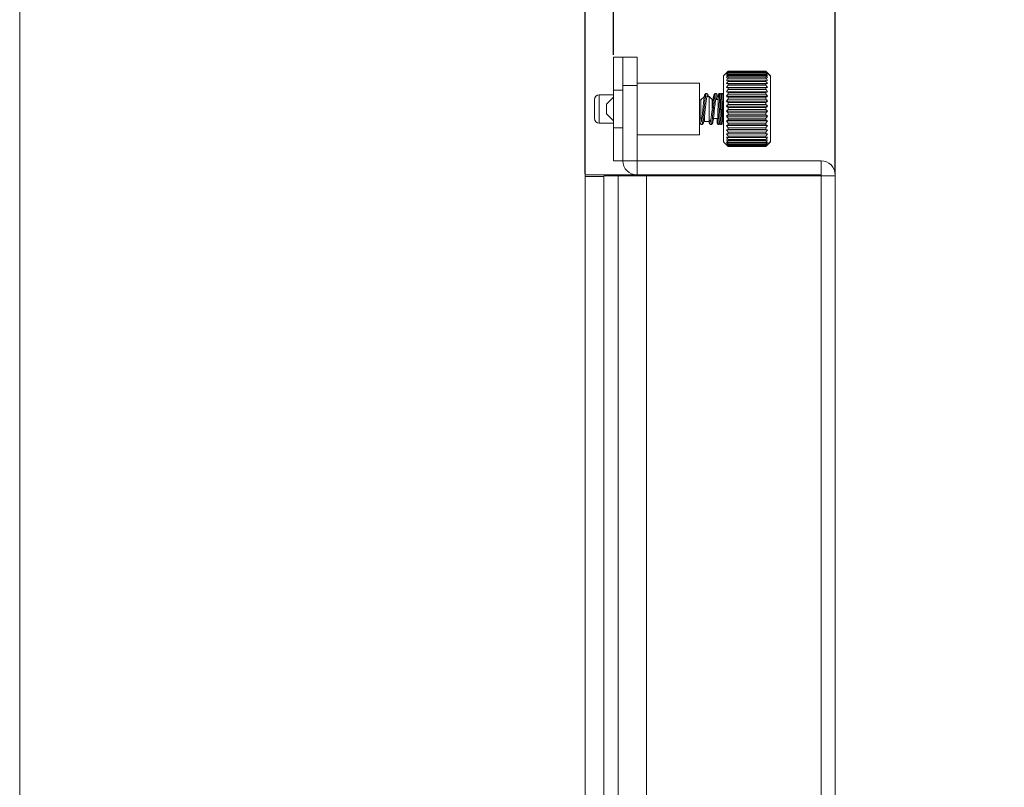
# Model space of a CAD drawing. Header units: millimetres. Extents: x 3925 to 5043, y -86 to 778.
# Tile 275 of 439: x 4484 to 4510, y 423 to 443. Entities that reach past the tile are written whole.
import ezdxf

# ---------------------------------------------------------------- set-up
doc = ezdxf.new("R2010")
doc.units = ezdxf.units.MM
doc.header["$LTSCALE"] = 46.255
doc.header["$PDMODE"] = 3
doc.header["$PDSIZE"] = 1
doc.linetypes.add('SLD-Solid', pattern=[0])
doc.layers.get('0').update_dxf_attribs({"linetype": 'CONTINUOUS'})
doc.layers.get('Defpoints').update_dxf_attribs({"linetype": 'CONTINUOUS'})
doc.layers.add('Form', color=7, linetype='CONTINUOUS', lineweight=13)
for name, color, linetype in [('H30K-FOG-FILDXF_CONTINUOUS_LINE', 7, 'CONTINUOUS'), ('H30K-SPONGE-DXF_CONTINUOUS_LINE', 7, 'CONTINUOUS'), ('PIN-D3_L3-T1DXF_CONTINUOUS_LINE', 7, 'CONTINUOUS'), ('SW3DPS-52-39DXF_CONTINUOUS_LINE', 7, 'CONTINUOUS')]:
    doc.layers.add(name, color=color, linetype=linetype)
doc.styles.add('SLDTEXTSTYLE0', font='arialbd.ttf', dxfattribs={"height": 5.5})
doc.styles.add('SLDTEXTSTYLE2', font='arial.ttf')
doc.dimstyles.new('SLDDIMSTYLE1', dxfattribs={"dimtxt": 5.650301, "dimasz": 4.572, "dimexe": 0, "dimexo": 0.0625, "dimgap": 1.412575, "dimtad": 0, "dimtih": 1, "dimtoh": 1, "dimlfac": 3.5, "dimrnd": 1e-09, "dimzin": 4, "dimdsep": 46, "dimtxsty": 'SLDTEXTSTYLE0', "dimsah": 1, "dimcen": 0.09, "dimadec": 0, "dimazin": 1, "dimtol": 1, "dimtp": 0.8, "dimtm": 0.8, "dimtfac": 1, "dimtdec": 1, "dimtofl": 0, "dimtmove": 0, "dimatfit": 3, "dimfxl": 1, "dimfrac": 2, "dimtolj": 1, "dimarcsym": 0})

# ---------------------------------------------------------------- blocks, each defined once
blk = doc.blocks.new('*D52')
at = {"color": 0, "linetype": 'Continuous', "lineweight": -2}
for p, q in [((4496.442, 448.268), (4493.442, 448.268)), ((4499.442, 442.444), (4499.442, 448.268)), ((4505.317, 439.319), (4505.317, 448.268)), ((4508.317, 448.268), (4535.885, 448.268))]:
    blk.add_line(p, q, dxfattribs=at)
at = {"color": 0, "linetype": 'Continuous'}
for points in [[(4496.442, 448.768), (4496.442, 447.768), (4499.442, 448.268)], [(4508.317, 448.768), (4508.317, 447.768), (4505.317, 448.268)]]:
    blk.add_solid(points, dxfattribs=at)
at = {"layer": 'Defpoints', "color": 0, "linetype": 'Continuous'}
for p in [(4505.317, 448.268), (4499.442, 442.381), (4505.317, 439.256)]:
    blk.add_point(p, dxfattribs=at)
at = {"color": 0, "linetype": 'Continuous', "lineweight": 0, "insert": (4523.601, 451.603), "char_height": 3, "attachment_point": 5, "style": 'SLDTEXTSTYLE2'}
blk.add_mtext('\\A1;23.50 [0.93]', dxfattribs=at)
blk = doc.blocks.new('*D53')
at = {"color": 0, "linetype": 'Continuous', "lineweight": -2}
for p, q in [((4495.692, 456.489), (4492.692, 456.489)), ((4498.692, 439.281), (4498.692, 456.489)), ((4505.317, 439.294), (4505.317, 456.489)), ((4508.317, 456.489), (4535.885, 456.489))]:
    blk.add_line(p, q, dxfattribs=at)
at = {"color": 0, "linetype": 'Continuous'}
for points in [[(4495.692, 456.989), (4495.692, 455.989), (4498.692, 456.489)], [(4508.317, 456.989), (4508.317, 455.989), (4505.317, 456.489)]]:
    blk.add_solid(points, dxfattribs=at)
at = {"layer": 'Defpoints', "color": 0, "linetype": 'Continuous'}
for p in [(4505.317, 456.489), (4498.692, 439.219), (4505.317, 439.231)]:
    blk.add_point(p, dxfattribs=at)
at = {"color": 0, "linetype": 'Continuous', "lineweight": 0, "insert": (4523.601, 459.824), "char_height": 3, "attachment_point": 5, "style": 'SLDTEXTSTYLE2'}
blk.add_mtext('\\A1;26.50 [1.04]', dxfattribs=at)

msp = doc.modelspace()

# ---------------------------------------------------------------- linework, layer by layer
at = {"layer": 'Form', "color": 7, "linetype": 'SLD-Solid', "lineweight": 0}
msp.add_line((4483.7114, 752.1606), (4483.7114, 280.2171), dxfattribs=at)
at = {"layer": 'H30K-FOG-FILDXF_CONTINUOUS_LINE', "color": 7, "linetype": 'Continuous', "lineweight": 0}
for p, q in [((4499.6921, 439.6311), (4499.6921, 442.3811)), ((4500.0671, 442.3811), (4499.6921, 442.3811)), ((4500.0671, 439.2561), (4500.0671, 442.3811)), ((4500.0671, 441.6311), (4499.6921, 441.6311)), ((4499.6921, 439.6311), (4504.9421, 439.6311)), ((4504.9421, 439.6311), (4504.9421, 439.2561)), ((4499.1921, 406.4561), (4499.1921, 439.2311)), ((4499.1924, 439.2311), (4500.3171, 439.2311)), ((4499.5671, 406.4561), (4499.5671, 439.2311)), ((4500.0671, 439.2561), (4504.9421, 439.2561)), ((4500.3171, 406.4561), (4500.3171, 439.2311)), ((4500.3171, 439.2311), (4505.3171, 439.2311)), ((4504.9421, 439.2561), (4504.9421, 439.2311)), ((4504.9421, 406.4561), (4504.9421, 439.2311)), ((4505.3171, 406.4311), (4505.3171, 439.2561))]:
    msp.add_line(p, q, dxfattribs=at)
for centre, start, end in [((4500.0671, 439.6311), 180, 270), ((4504.9421, 439.2561), 0, 90)]:
    msp.add_arc(centre, 0.375, start, end, dxfattribs=at)
at = {"layer": 'H30K-SPONGE-DXF_CONTINUOUS_LINE', "color": 7, "linetype": 'Continuous', "lineweight": 0}
for p, q in [((4499.4421, 439.6311), (4499.4421, 442.3811)), ((4499.4421, 442.3811), (4499.6921, 442.3811)), ((4499.6921, 440.5061), (4499.6921, 441.8206)), ((4499.6921, 440.5061), (4499.6921, 441.7765)), ((4499.4421, 441.5061), (4499.6921, 441.5061)), ((4499.4421, 440.5061), (4499.6921, 440.5061)), ((4499.4421, 439.6311), (4499.6921, 439.6311)), ((4498.6921, 439.2186), (4498.6921, 439.2561)), ((4500.0671, 439.2561), (4498.6921, 439.2561)), ((4498.6921, 439.2186), (4498.6921, 406.4686)), ((4499.1924, 439.2186), (4498.6921, 439.2186))]:
    msp.add_line(p, q, dxfattribs=at)
at = {"layer": 'PIN-D3_L3-T1DXF_CONTINUOUS_LINE', "color": 7, "linetype": 'Continuous', "lineweight": 0}
for p, q in [((4498.9421, 441.2561), (4498.9421, 440.7561)), ((4499.0671, 441.3811), (4499.0671, 440.6311)), ((4499.0671, 441.3811), (4499.4421, 441.3811)), ((4499.0671, 440.6311), (4499.4421, 440.6311))]:
    msp.add_line(p, q, dxfattribs=at)
for centre, start, end in [((4499.0671, 441.2561), 90, 180), ((4499.0671, 440.7561), 180, 270)]:
    msp.add_arc(centre, 0.125, start, end, dxfattribs=at)
at = {"layer": 'SW3DPS-52-39DXF_CONTINUOUS_LINE', "color": 7, "linetype": 'Continuous', "lineweight": 0}
for p, q in [((4502.3551, 441.8811), (4502.4801, 442.0061)), ((4502.4801, 442.0047), (4502.4801, 442.0061)), ((4502.4801, 442.0061), (4503.3988, 442.0061)), ((4502.4801, 442.0047), (4503.3988, 442.0047)), ((4502.4801, 441.9877), (4502.4801, 441.9965)), ((4502.4801, 441.9965), (4503.4801, 441.9965)), ((4502.4801, 441.9877), (4503.4801, 441.9877)), ((4502.4801, 441.9516), (4502.4801, 441.9675)), ((4502.4801, 441.9675), (4503.4801, 441.9675)), ((4502.4801, 441.9516), (4503.4801, 441.9516)), ((4502.4801, 441.897), (4502.4801, 441.9199)), ((4502.4801, 441.9199), (4503.4801, 441.9199)), ((4503.3988, 441.9969), (4503.3988, 442.0061)), ((4503.3988, 442.0049), (4503.4801, 442.0049)), ((4503.3988, 442.001), (4503.4801, 442.001)), ((4503.3988, 441.9969), (4503.4801, 441.9969)), ((4503.4801, 442.001), (4503.4801, 442.0049)), ((4503.4801, 442.0049), (4503.4993, 441.9864)), ((4503.5005, 441.9785), (4503.4801, 442.001)), ((4503.4829, 441.994), (4503.4801, 441.9969)), ((4503.4801, 441.9877), (4503.4801, 441.9965)), ((4503.4801, 441.9965), (4503.4993, 441.9797)), ((4503.4801, 441.9516), (4503.4801, 441.9675)), ((4503.4801, 441.897), (4503.4801, 441.9199)), ((4503.4993, 441.9864), (4503.6051, 441.8802)), ((4503.4993, 441.9797), (4503.6051, 441.873)), ((4500.0671, 441.6936), (4501.7241, 441.6936)), ((4501.7241, 441.6936), (4501.7241, 440.3187)), ((4502.3551, 440.1312), (4502.3551, 441.8811)), ((4502.4359, 441.8381), (4502.4801, 441.8544)), ((4502.4359, 441.7645), (4502.4801, 441.7725)), ((4503.5243, 441.6762), (4502.4359, 441.6762)), ((4502.4359, 441.6762), (4502.4801, 441.6756)), ((4502.4801, 441.897), (4503.4801, 441.897)), ((4502.4801, 441.8252), (4502.4801, 441.8544)), ((4502.4801, 441.8544), (4503.4801, 441.8544)), ((4502.4801, 441.8252), (4503.4801, 441.8252)), ((4502.4801, 441.7373), (4502.4801, 441.7725)), ((4502.4801, 441.7725), (4503.4801, 441.7725)), ((4502.4801, 441.7373), (4503.4801, 441.7373)), ((4502.4801, 441.6353), (4502.4801, 441.6756)), ((4502.4801, 441.6756), (4503.4801, 441.6756)), ((4503.4801, 441.8252), (4503.4801, 441.8544)), ((4503.4801, 441.8544), (4503.5243, 441.8381)), ((4503.4801, 441.7373), (4503.4801, 441.7725)), ((4503.4801, 441.7725), (4503.5243, 441.7645)), ((4503.4801, 441.6756), (4503.5243, 441.6762)), ((4503.4801, 441.6353), (4503.4801, 441.6756)), ((4503.6051, 441.8802), (4503.6051, 441.8707)), ((4503.6051, 441.873), (4503.6051, 440.1393)), ((4501.9021, 441.4157), (4501.9011, 441.415)), ((4501.904, 441.4154), (4501.9021, 441.4157)), ((4501.9054, 441.4156), (4501.904, 441.4154)), ((4502.1468, 441.4157), (4502.1444, 441.4148)), ((4502.1487, 441.4154), (4502.1468, 441.4157)), ((4502.15, 441.4156), (4502.1487, 441.4154)), ((4502.2586, 441.4157), (4502.2585, 441.4156)), ((4502.2591, 441.4156), (4502.2586, 441.4157)), ((4502.3223, 441.4157), (4502.3222, 441.4156)), ((4502.3228, 441.4157), (4502.3223, 441.4157)), ((4503.5243, 441.5748), (4502.4359, 441.5748)), ((4502.4359, 441.5748), (4502.4801, 441.5657)), ((4503.5243, 441.4623), (4502.4359, 441.4623)), ((4502.4359, 441.4623), (4502.4801, 441.4449)), ((4502.4801, 441.6353), (4503.4801, 441.6353)), ((4502.4801, 441.521), (4502.4801, 441.5657)), ((4502.4801, 441.5657), (4503.4801, 441.5657)), ((4502.4801, 441.521), (4503.4801, 441.521)), ((4502.4801, 441.3967), (4502.4801, 441.4449)), ((4502.4801, 441.4449), (4503.4801, 441.4449)), ((4502.4801, 441.3967), (4503.4801, 441.3967)), ((4503.4801, 441.5657), (4503.5243, 441.5748)), ((4503.4801, 441.521), (4503.4801, 441.5657)), ((4503.4801, 441.4449), (4503.5243, 441.4623)), ((4503.4801, 441.3967), (4503.4801, 441.4449)), ((4499.2563, 441.1363), (4499.4421, 441.3221)), ((4499.2563, 440.876), (4499.2563, 441.1363)), ((4501.7275, 441.2443), (4501.7241, 441.269)), ((4501.7613, 441.2443), (4501.7241, 441.2443)), ((4501.7613, 441.2443), (4501.8534, 441.3363)), ((4501.7613, 441.2443), (4501.7613, 440.768)), ((4501.8516, 441.3434), (4501.8494, 441.3323)), ((4501.8534, 441.3349), (4501.8534, 441.3363)), ((4501.891, 441.3869), (4501.8848, 441.3582)), ((4501.9801, 441.3363), (4501.9183, 441.3363)), ((4501.9801, 441.3363), (4501.9801, 440.6759)), ((4502.0603, 441.2561), (4501.9801, 441.3363)), ((4502.0603, 441.2561), (4502.0603, 441.0334)), ((4502.0855, 441.2561), (4502.0603, 441.2561)), ((4502.2192, 441.2561), (4502.1493, 441.2561)), ((4502.1504, 441.2639), (4502.1515, 441.2561)), ((4502.2178, 441.2139), (4502.2073, 440.842)), ((4502.2197, 441.2701), (4502.2178, 441.2139)), ((4502.2192, 441.2813), (4502.2183, 441.2561)), ((4502.2205, 441.312), (4502.2192, 441.2813)), ((4502.2211, 441.3046), (4502.2197, 441.2701)), ((4502.2213, 441.3289), (4502.2205, 441.312)), ((4502.222, 441.3239), (4502.2211, 441.3046)), ((4502.2699, 440.8105), (4502.2792, 441.1459)), ((4502.2816, 441.2173), (4502.271, 440.8414)), ((4502.2792, 441.1459), (4502.2811, 441.2096)), ((4502.2801, 441.1688), (4502.2801, 441.1747)), ((4502.2811, 441.2096), (4502.2827, 441.256)), ((4502.2839, 441.2831), (4502.2816, 441.2173)), ((4502.2827, 441.256), (4502.2838, 441.2855)), ((4502.2838, 441.2855), (4502.2847, 441.3056)), ((4502.2852, 441.3132), (4502.2839, 441.2831)), ((4502.2847, 441.3056), (4502.2855, 441.3231)), ((4502.286, 441.3299), (4502.2852, 441.3132)), ((4502.2879, 441.3611), (4502.2875, 441.356)), ((4502.2886, 441.37), (4502.2879, 441.3611)), ((4502.3423, 441.1261), (4502.3445, 441.1984)), ((4502.3445, 441.1984), (4502.3461, 441.248)), ((4502.3461, 441.248), (4502.3477, 441.2896)), ((4502.3477, 441.2896), (4502.3488, 441.3152)), ((4502.3488, 441.3152), (4502.3495, 441.3297)), ((4502.3548, 441.3777), (4502.3523, 441.3692)), ((4502.3548, 441.3796), (4502.3527, 441.3723)), ((4502.3527, 441.3723), (4502.3529, 441.374)), ((4502.3548, 441.3795), (4502.3548, 441.3777)), ((4503.5243, 441.341), (4502.4359, 441.341)), ((4503.5243, 441.2131), (4502.4359, 441.2131)), ((4502.4801, 441.2647), (4502.4801, 441.3156)), ((4502.4801, 441.3156), (4503.4801, 441.3156)), ((4502.4801, 441.2647), (4503.4801, 441.2647)), ((4502.4801, 441.1278), (4502.4801, 441.1803)), ((4502.4801, 441.1803), (4503.4801, 441.1803)), ((4503.4801, 441.2647), (4503.4801, 441.3156)), ((4503.4801, 441.1278), (4503.4801, 441.1803)), ((4499.2563, 440.876), (4499.4421, 440.6901)), ((4502.3328, 440.787), (4502.3363, 440.9032)), ((4502.3363, 440.9032), (4502.3423, 441.1261)), ((4503.5243, 441.0813), (4502.4359, 441.0813)), ((4503.5243, 440.9479), (4502.4359, 440.9479)), ((4502.4801, 441.1278), (4503.4801, 441.1278)), ((4502.4801, 440.9885), (4502.4801, 441.0415)), ((4502.4801, 441.0415), (4503.4801, 441.0415)), ((4502.4801, 440.9885), (4503.4801, 440.9885)), ((4502.4801, 440.8495), (4502.4801, 440.9021)), ((4502.4801, 440.9021), (4503.4801, 440.9021)), ((4503.4801, 440.9885), (4503.4801, 441.0415)), ((4503.4801, 440.8495), (4503.4801, 440.9021)), ((4501.7613, 440.768), (4501.7241, 440.768)), ((4501.7546, 440.7498), (4501.7518, 440.768)), ((4501.7613, 440.768), (4501.783, 440.7463)), ((4501.8382, 440.6911), (4501.8534, 440.6759)), ((4501.8534, 440.6759), (4501.8534, 440.7968)), ((4501.9801, 440.6759), (4501.8534, 440.6759)), ((4502.0236, 440.7195), (4501.9801, 440.6759)), ((4502.2045, 440.7561), (4502.0929, 440.7561)), ((4502.1864, 440.7561), (4502.1872, 440.7362)), ((4502.1872, 440.7362), (4502.1884, 440.7056)), ((4502.1874, 440.7561), (4502.1887, 440.7203)), ((4502.1884, 440.7056), (4502.1892, 440.6883)), ((4502.1887, 440.7203), (4502.1896, 440.699)), ((4502.1892, 440.6883), (4502.19, 440.6735)), ((4502.1896, 440.699), (4502.1905, 440.6809)), ((4502.19, 440.6735), (4502.1907, 440.661)), ((4502.1905, 440.6809), (4502.1914, 440.6658)), ((4502.202, 440.6948), (4502.2013, 440.6794)), ((4502.2029, 440.7134), (4502.202, 440.6948)), ((4502.2043, 440.7484), (4502.2029, 440.7134)), ((4502.2057, 440.7915), (4502.2043, 440.7484)), ((4502.2073, 440.842), (4502.2057, 440.7915)), ((4502.2619, 440.6373), (4502.2623, 440.6415)), ((4502.2623, 440.6415), (4502.263, 440.6498)), ((4502.263, 440.6498), (4502.2631, 440.6515)), ((4502.2635, 440.6574), (4502.2643, 440.6684)), ((4502.265, 440.6803), (4502.2643, 440.6684)), ((4502.2657, 440.6943), (4502.265, 440.6803)), ((4502.2657, 440.6965), (4502.2666, 440.7169)), ((4502.2664, 440.7104), (4502.2657, 440.6943)), ((4502.2676, 440.7391), (4502.2664, 440.7104)), ((4502.2666, 440.7169), (4502.2679, 440.7529)), ((4502.2692, 440.7855), (4502.2676, 440.7391)), ((4502.2679, 440.7529), (4502.2699, 440.8105)), ((4502.271, 440.8414), (4502.2692, 440.7855)), ((4502.3291, 440.6916), (4502.33, 440.711)), ((4502.33, 440.711), (4502.3328, 440.787)), ((4503.5243, 440.8157), (4502.4359, 440.8157)), ((4503.5243, 440.6872), (4502.4359, 440.6872)), ((4502.4801, 440.8495), (4503.4801, 440.8495)), ((4502.4801, 440.7135), (4502.4801, 440.7647)), ((4502.4801, 440.7647), (4503.4801, 440.7647)), ((4502.4801, 440.7135), (4503.4801, 440.7135)), ((4502.4801, 440.5833), (4502.4801, 440.632)), ((4502.4801, 440.632), (4503.4801, 440.632)), ((4503.4801, 440.7135), (4503.4801, 440.7647)), ((4503.4801, 440.5833), (4503.4801, 440.632)), ((4501.7804, 440.597), (4501.7798, 440.5965)), ((4501.7798, 440.5965), (4501.7817, 440.5968)), ((4501.7817, 440.5968), (4501.7831, 440.5966)), ((4502.0257, 440.5969), (4502.0245, 440.5966)), ((4502.0245, 440.5966), (4502.0264, 440.5968)), ((4502.0264, 440.5968), (4502.0277, 440.5966)), ((4502.2268, 440.5966), (4502.2268, 440.5965)), ((4502.2268, 440.5965), (4502.2273, 440.5966)), ((4502.2905, 440.5967), (4502.2905, 440.5965)), ((4502.2905, 440.5965), (4502.2914, 440.5967)), ((4503.5243, 440.5649), (4502.4359, 440.5649)), ((4502.4801, 440.4613), (4502.4359, 440.4512)), ((4503.5243, 440.4512), (4502.4359, 440.4512)), ((4502.4801, 440.3499), (4502.4359, 440.3483)), ((4503.5243, 440.3483), (4502.4359, 440.3483)), ((4502.4801, 440.5833), (4503.4801, 440.5833)), ((4502.4801, 440.4613), (4502.4801, 440.5066)), ((4502.4801, 440.5066), (4503.4801, 440.5066)), ((4502.4801, 440.4613), (4503.4801, 440.4613)), ((4502.4801, 440.3499), (4502.4801, 440.3909)), ((4502.4801, 440.3909), (4503.4801, 440.3909)), ((4502.4801, 440.3499), (4503.4801, 440.3499)), ((4503.4801, 440.4613), (4503.4801, 440.5066)), ((4503.5243, 440.4512), (4503.4801, 440.4613)), ((4503.4801, 440.3499), (4503.4801, 440.3909)), ((4503.5243, 440.3483), (4503.4801, 440.3499)), ((4500.0671, 440.3186), (4501.7241, 440.3186)), ((4502.3551, 440.1311), (4502.4618, 440.0244)), ((4502.4801, 440.2513), (4502.4359, 440.2582)), ((4502.4801, 440.1673), (4502.4359, 440.1826)), ((4502.4801, 440.2513), (4502.4801, 440.2871)), ((4502.4801, 440.2871), (4503.4801, 440.2871)), ((4502.4801, 440.2513), (4503.4801, 440.2513)), ((4502.4801, 440.1673), (4502.4801, 440.1974)), ((4502.4801, 440.1974), (4503.4801, 440.1974)), ((4502.4801, 440.1673), (4503.4801, 440.1673)), ((4502.4801, 440.0997), (4502.4801, 440.1234)), ((4502.4801, 440.1234), (4503.4801, 440.1234)), ((4502.4801, 440.0997), (4503.4801, 440.0997)), ((4503.4801, 440.2513), (4503.4801, 440.2871)), ((4503.5243, 440.2582), (4503.4801, 440.2513)), ((4503.4801, 440.1673), (4503.4801, 440.1974)), ((4503.5243, 440.1826), (4503.4801, 440.1673)), ((4503.4801, 440.0131), (4503.6051, 440.1393)), ((4503.4801, 440.0065), (4503.6051, 440.1321)), ((4503.4801, 440.0997), (4503.4801, 440.1234)), ((4503.6051, 440.1416), (4503.4993, 440.0348)), ((4503.6051, 440.1393), (4503.6051, 440.1321)), ((4502.4359, 440.0565), (4502.4575, 440.0328)), ((4502.4575, 440.0328), (4502.4801, 440.0086)), ((4502.4711, 440.0152), (4502.4618, 440.0244)), ((4502.4801, 440.0063), (4502.4711, 440.0152)), ((4502.4801, 440.0498), (4502.4801, 440.0666)), ((4502.4801, 440.0666), (4503.4801, 440.0666)), ((4502.4801, 440.0498), (4503.4801, 440.0498)), ((4502.4801, 440.0184), (4502.4801, 440.0281)), ((4502.4801, 440.0281), (4503.4801, 440.0281)), ((4502.4801, 440.0184), (4503.4801, 440.0184)), ((4502.4801, 440.0063), (4502.4801, 440.0086)), ((4502.4801, 440.0086), (4503.3988, 440.0086)), ((4502.4801, 440.0063), (4503.3988, 440.0063)), ((4503.3988, 440.0063), (4503.3988, 440.0184)), ((4503.3988, 440.0131), (4503.4801, 440.0131)), ((4503.3988, 440.0065), (4503.4801, 440.0065)), ((4503.4801, 440.0498), (4503.4801, 440.0666)), ((4503.4993, 440.0348), (4503.4801, 440.0184)), ((4503.4801, 440.0184), (4503.4801, 440.0281))]:
    msp.add_line(p, q, dxfattribs=at)
for points in [[(4502.4801, 442.0047), (4502.4575, 441.9809), (4502.4359, 441.9575)], [(4502.4359, 441.9575), (4502.4575, 441.9768), (4502.4801, 441.9965)], [(4502.4801, 441.9877), (4502.4575, 441.9613), (4502.4359, 441.9356)], [(4502.4359, 441.9356), (4502.4575, 441.9514), (4502.4801, 441.9675)], [(4502.4801, 441.9516), (4502.4575, 441.9232), (4502.4359, 441.8955)], [(4502.4359, 441.8955), (4502.4575, 441.9075), (4502.4801, 441.9199)], [(4503.5243, 441.9356), (4503.5026, 441.9613), (4503.4801, 441.9877)], [(4503.4801, 441.9675), (4503.5026, 441.9514), (4503.5243, 441.9356)], [(4503.5243, 441.8955), (4503.5026, 441.9232), (4503.4801, 441.9516)], [(4503.4801, 441.9199), (4503.5026, 441.9075), (4503.5243, 441.8955)], [(4502.4801, 441.897), (4502.4575, 441.8672), (4502.4359, 441.8381)], [(4502.4801, 441.8252), (4502.4575, 441.7945), (4502.4359, 441.7645)], [(4502.4801, 441.7373), (4502.4575, 441.7064), (4502.4359, 441.6762)], [(4503.5243, 441.8381), (4503.5026, 441.8672), (4503.4801, 441.897)], [(4503.5243, 441.7645), (4503.5026, 441.7945), (4503.4801, 441.8252)], [(4503.5243, 441.6762), (4503.5026, 441.7064), (4503.4801, 441.7373)], [(4501.9022, 441.4157), (4501.8929, 441.4145), (4501.8819, 441.4095), (4501.8732, 441.4016), (4501.8672, 441.3927), (4501.8628, 441.3833), (4501.859, 441.3725), (4501.8553, 441.3595), (4501.8516, 441.3434)], [(4501.9057, 441.4157), (4501.8949, 441.414), (4501.884, 441.4084), (4501.8756, 441.4002), (4501.8698, 441.391), (4501.8655, 441.3812), (4501.8618, 441.37), (4501.8581, 441.3564), (4501.8542, 441.3392)], [(4501.9057, 441.4157), (4501.9033, 441.415), (4501.8972, 441.4059), (4501.891, 441.3869)], [(4501.9577, 441.3363), (4501.9541, 441.3532), (4501.95, 441.3687), (4501.9457, 441.3817), (4501.941, 441.3921), (4501.935, 441.4011), (4501.9264, 441.4091), (4501.9154, 441.4143), (4501.9057, 441.4157)], [(4502.1504, 441.4157), (4502.1398, 441.4141), (4502.129, 441.4087), (4502.1207, 441.4007), (4502.1147, 441.3914), (4502.1102, 441.3812), (4502.1063, 441.3695), (4502.1025, 441.3554), (4502.0987, 441.3382), (4502.0948, 441.3172), (4502.0907, 441.2925), (4502.0865, 441.2637), (4502.0822, 441.2308), (4502.0776, 441.1936), (4502.0729, 441.1521), (4502.0679, 441.1066), (4502.0628, 441.0582)], [(4502.1469, 441.4157), (4502.1377, 441.4145), (4502.1267, 441.4095), (4502.1181, 441.4017), (4502.112, 441.3929), (4502.1075, 441.3834), (4502.1037, 441.3726), (4502.1001, 441.3597), (4502.0964, 441.3439), (4502.0926, 441.3248), (4502.0888, 441.3024), (4502.0848, 441.2764), (4502.082, 441.2561)], [(4502.1504, 441.4157), (4502.1441, 441.4104), (4502.1379, 441.3948), (4502.1317, 441.3694), (4502.1255, 441.3349), (4502.1194, 441.2926), (4502.1132, 441.2432), (4502.1071, 441.1877), (4502.1009, 441.1276), (4502.0948, 441.0645)], [(4502.2152, 441.2561), (4502.2139, 441.266), (4502.2096, 441.2949), (4502.2055, 441.3195), (4502.2016, 441.3401), (4502.1978, 441.3572), (4502.1939, 441.3714), (4502.1899, 441.3829), (4502.1853, 441.3926), (4502.1794, 441.4015), (4502.1709, 441.4093), (4502.16, 441.4144), (4502.1504, 441.4157)], [(4502.2586, 441.4157), (4502.2516, 441.4149), (4502.2427, 441.4114), (4502.2357, 441.4061), (4502.2314, 441.4005), (4502.2288, 441.3957), (4502.2274, 441.3918), (4502.2265, 441.3886), (4502.226, 441.3858), (4502.2255, 441.383), (4502.2251, 441.3801), (4502.2247, 441.377), (4502.2243, 441.3735), (4502.224, 441.3697), (4502.2236, 441.3654), (4502.2232, 441.3607), (4502.2229, 441.3554), (4502.2225, 441.3497), (4502.2221, 441.3433), (4502.2213, 441.3289)], [(4502.2596, 441.4157), (4502.2526, 441.4149), (4502.2436, 441.4115), (4502.2367, 441.4062), (4502.2323, 441.4007), (4502.2297, 441.3957), (4502.2282, 441.3915), (4502.2273, 441.3881), (4502.2267, 441.385), (4502.2262, 441.3819), (4502.2258, 441.3785), (4502.2254, 441.3747), (4502.2249, 441.3704), (4502.2245, 441.3656), (4502.2241, 441.3603), (4502.2237, 441.3544), (4502.2233, 441.3478), (4502.2229, 441.3405), (4502.222, 441.3239)], [(4502.2596, 441.4157), (4502.2581, 441.4113), (4502.2565, 441.3969), (4502.2549, 441.373), (4502.2533, 441.3399), (4502.2517, 441.2986), (4502.2501, 441.2501), (4502.2485, 441.1955), (4502.2469, 441.1362), (4502.2421, 440.9458)], [(4502.2914, 441.3895), (4502.2909, 441.3915), (4502.2894, 441.3956), (4502.2867, 441.4007), (4502.2824, 441.4062), (4502.2756, 441.4114), (4502.2668, 441.4149), (4502.2596, 441.4157)], [(4502.292, 441.3919), (4502.2912, 441.3887), (4502.2906, 441.3859), (4502.2901, 441.3832), (4502.2897, 441.3803), (4502.2893, 441.3772), (4502.289, 441.3738), (4502.2886, 441.37)], [(4502.3223, 441.4157), (4502.3153, 441.4149), (4502.3064, 441.4115), (4502.2995, 441.4062), (4502.2951, 441.4006), (4502.2925, 441.3958), (4502.2911, 441.3919), (4502.2909, 441.3913)], [(4502.3232, 441.4157), (4502.3162, 441.4149), (4502.3073, 441.4114), (4502.3004, 441.4061), (4502.296, 441.4006), (4502.2934, 441.3958), (4502.292, 441.3919)], [(4502.3232, 441.4157), (4502.3217, 441.4113), (4502.3202, 441.397), (4502.3186, 441.3731)], [(4502.3343, 441.4137), (4502.3281, 441.4153), (4502.3232, 441.4157)], [(4502.3343, 441.4137), (4502.3405, 441.4106), (4502.3473, 441.4048), (4502.3522, 441.3972), (4502.3547, 441.3886), (4502.3548, 441.3796)], [(4502.4801, 441.6353), (4502.4575, 441.6047), (4502.4359, 441.5748)], [(4502.4801, 441.521), (4502.4575, 441.4913), (4502.4359, 441.4623)], [(4502.4801, 441.3967), (4502.4575, 441.3685), (4502.4359, 441.341)], [(4503.5243, 441.5748), (4503.5026, 441.6047), (4503.4801, 441.6353)], [(4503.5243, 441.4623), (4503.5026, 441.4913), (4503.4801, 441.521)], [(4503.5243, 441.341), (4503.5026, 441.3685), (4503.4801, 441.3967)], [(4501.8542, 441.3392), (4501.8502, 441.3179), (4501.846, 441.2924), (4501.8416, 441.2623), (4501.8371, 441.2279), (4501.8324, 441.1892), (4501.8276, 441.1468), (4501.8227, 441.1014), (4501.8077, 440.9573)], [(4501.8848, 441.3582), (4501.8786, 441.3208), (4501.8724, 441.2751), (4501.8662, 441.2227), (4501.86, 441.1648), (4501.8538, 441.1031), (4501.8415, 440.9743)], [(4501.8824, 441.0658), (4501.8873, 441.1121), (4501.892, 441.1548), (4501.8965, 441.1937), (4501.9009, 441.2286), (4501.905, 441.2596), (4501.909, 441.2864), (4501.9128, 441.3092), (4501.9164, 441.3278)], [(4501.9164, 441.3278), (4501.9197, 441.3423), (4501.9226, 441.3528), (4501.9248, 441.3593), (4501.925, 441.3599)], [(4502.1243, 441.0387), (4502.1295, 441.0886), (4502.1346, 441.1354), (4502.1394, 441.1784), (4502.1441, 441.2169), (4502.1485, 441.2508), (4502.1527, 441.2799), (4502.1566, 441.3042), (4502.1602, 441.3237), (4502.1636, 441.3391), (4502.1666, 441.3506), (4502.1691, 441.3584), (4502.1694, 441.3592)], [(4502.1801, 441.2561), (4502.1798, 441.2582), (4502.1733, 441.2938), (4502.1669, 441.3216), (4502.1626, 441.3344)], [(4502.2855, 441.3231), (4502.2863, 441.3379), (4502.2867, 441.3443), (4502.287, 441.3501), (4502.2875, 441.356)], [(4502.2871, 441.3503), (4502.2867, 441.3441), (4502.286, 441.3299)], [(4502.2874, 441.3552), (4502.2877, 441.3597), (4502.2879, 441.362)], [(4502.3186, 441.3731), (4502.317, 441.3403), (4502.3154, 441.299), (4502.3138, 441.2505), (4502.3122, 441.196), (4502.3106, 441.1368), (4502.3042, 440.8838)], [(4502.3495, 441.3297), (4502.3502, 441.3421), (4502.3505, 441.3475), (4502.3509, 441.3524), (4502.3512, 441.3568), (4502.3515, 441.3607), (4502.3518, 441.364), (4502.3521, 441.367), (4502.3523, 441.3694), (4502.3526, 441.3714), (4502.3527, 441.3723)], [(4502.4359, 441.341), (4502.4575, 441.3284), (4502.4801, 441.3156)], [(4502.4801, 441.2647), (4502.4575, 441.2386), (4502.4359, 441.2131)], [(4502.4359, 441.2131), (4502.4575, 441.1969), (4502.4801, 441.1803)], [(4503.4801, 441.3156), (4503.5026, 441.3284), (4503.5243, 441.341)], [(4503.5243, 441.2131), (4503.5026, 441.2386), (4503.4801, 441.2647)], [(4503.4801, 441.1803), (4503.5026, 441.1969), (4503.5243, 441.2131)], [(4501.8077, 440.9573), (4501.8028, 440.9107), (4501.7981, 440.8671), (4501.7936, 440.828), (4501.7894, 440.7938), (4501.7855, 440.7638)], [(4501.8415, 440.9743), (4501.8353, 440.91), (4501.8291, 440.8482), (4501.8229, 440.7904), (4501.8167, 440.738), (4501.8105, 440.6924), (4501.8043, 440.6547)], [(4501.8348, 440.6731), (4501.8387, 440.694), (4501.8428, 440.7188), (4501.8471, 440.7478), (4501.8515, 440.7815), (4501.8563, 440.8204), (4501.8614, 440.8649), (4501.8666, 440.9137), (4501.8824, 441.0658)], [(4502.0628, 441.0582), (4502.0477, 440.9129), (4502.043, 440.8697), (4502.0386, 440.8307), (4502.0344, 440.7962), (4502.0305, 440.7658), (4502.0267, 440.7391)], [(4502.028, 440.5966), (4502.0376, 440.5979), (4502.0485, 440.603), (4502.0571, 440.6108), (4502.0631, 440.6198), (4502.0676, 440.6296), (4502.0715, 440.6408), (4502.0752, 440.6541), (4502.0788, 440.67), (4502.0825, 440.6891), (4502.0864, 440.7117), (4502.0904, 440.7383), (4502.0946, 440.7691), (4502.0991, 440.8043), (4502.1037, 440.8441), (4502.1086, 440.8885), (4502.1138, 440.9368), (4502.1243, 441.0387)], [(4502.0948, 441.0645), (4502.0824, 440.9354), (4502.0763, 440.8726), (4502.0701, 440.8132), (4502.0639, 440.7586)], [(4502.2421, 440.9458), (4502.2389, 440.8236), (4502.2374, 440.7684), (4502.2358, 440.7191), (4502.2342, 440.6768), (4502.2326, 440.6424), (4502.2309, 440.6173), (4502.2293, 440.6019), (4502.2277, 440.5966)], [(4502.3042, 440.8838), (4502.3026, 440.824), (4502.301, 440.7688), (4502.2994, 440.7189), (4502.2978, 440.6764), (4502.2962, 440.6422), (4502.2946, 440.6172), (4502.293, 440.6019), (4502.2914, 440.5966)], [(4502.4801, 441.1278), (4502.4575, 441.1043), (4502.4359, 441.0813)], [(4502.4359, 441.0813), (4502.4575, 441.0616), (4502.4801, 441.0415)], [(4502.4801, 440.9885), (4502.4575, 440.968), (4502.4359, 440.9479)], [(4502.4359, 440.9479), (4502.4575, 440.9253), (4502.4801, 440.9021)], [(4503.5243, 441.0813), (4503.5026, 441.1043), (4503.4801, 441.1278)], [(4503.4801, 441.0415), (4503.5026, 441.0616), (4503.5243, 441.0813)], [(4503.5243, 440.9479), (4503.5026, 440.968), (4503.4801, 440.9885)], [(4503.4801, 440.9021), (4503.5026, 440.9253), (4503.5243, 440.9479)], [(4501.7241, 440.7176), (4501.725, 440.7116), (4501.7294, 440.6859), (4501.7337, 440.6647), (4501.7379, 440.6476), (4501.7421, 440.6338), (4501.747, 440.6222), (4501.7533, 440.6121), (4501.7617, 440.6038), (4501.7726, 440.5982), (4501.7833, 440.5966)], [(4501.7241, 440.6961), (4501.7275, 440.6774), (4501.7316, 440.6583), (4501.7358, 440.6426), (4501.7401, 440.6299), (4501.7449, 440.6196), (4501.7508, 440.6107), (4501.7595, 440.6029), (4501.7705, 440.5978), (4501.7798, 440.5965)], [(4501.7712, 440.6779), (4501.7676, 440.6881), (4501.7611, 440.7148), (4501.7546, 440.7498)], [(4501.7855, 440.7638), (4501.7818, 440.7375), (4501.7782, 440.7147), (4501.7748, 440.6955), (4501.7716, 440.6796), (4501.7686, 440.667), (4501.7659, 440.6578), (4501.764, 440.6523), (4501.7638, 440.6519)], [(4501.7833, 440.5966), (4501.793, 440.5979), (4501.8039, 440.603), (4501.8125, 440.611), (4501.8185, 440.6199), (4501.823, 440.6299), (4501.8271, 440.6416), (4501.8309, 440.6558), (4501.8348, 440.6731)], [(4501.8043, 440.6547), (4501.7982, 440.6259), (4501.792, 440.6066), (4501.7858, 440.5974), (4501.7833, 440.5966)], [(4501.9726, 440.6753), (4501.9767, 440.6567), (4501.9808, 440.6416), (4501.9849, 440.6295), (4501.9896, 440.6196), (4501.9956, 440.6107), (4502.0043, 440.6028), (4502.0153, 440.5978), (4502.0245, 440.5966)], [(4501.9761, 440.6759), (4501.9792, 440.6608), (4501.9834, 440.6447), (4501.9876, 440.6318), (4501.9922, 440.6213), (4501.9979, 440.6121), (4502.0063, 440.6039), (4502.0172, 440.5982), (4502.028, 440.5966)], [(4502.0267, 440.7391), (4502.0231, 440.7159), (4502.0196, 440.6962), (4502.0163, 440.6799), (4502.0133, 440.667), (4502.0106, 440.6576), (4502.0085, 440.652), (4502.0083, 440.6516)], [(4502.0159, 440.6779), (4502.0122, 440.6881), (4502.0084, 440.7042)], [(4502.0516, 440.6692), (4502.0454, 440.6366), (4502.0392, 440.6133), (4502.033, 440.5999), (4502.028, 440.5966)], [(4502.0639, 440.7586), (4502.0577, 440.7102), (4502.0516, 440.6692)], [(4502.1907, 440.661), (4502.1911, 440.6555), (4502.1915, 440.6505), (4502.1918, 440.6459), (4502.1922, 440.6418), (4502.1926, 440.6381), (4502.1929, 440.6347), (4502.1933, 440.6316), (4502.1937, 440.6288), (4502.1942, 440.6261), (4502.1948, 440.6233), (4502.1957, 440.6201), (4502.1971, 440.6162), (4502.1997, 440.6114), (4502.2042, 440.6059), (4502.211, 440.6007), (4502.2199, 440.5973), (4502.2268, 440.5965)], [(4502.1914, 440.6658), (4502.1918, 440.6592), (4502.1922, 440.6534), (4502.1926, 440.6481), (4502.193, 440.6434), (4502.1934, 440.6392), (4502.1937, 440.6356), (4502.1941, 440.6323), (4502.1946, 440.6293), (4502.195, 440.6265), (4502.1956, 440.6237), (4502.1965, 440.6205), (4502.1979, 440.6166), (4502.2004, 440.6117), (4502.2048, 440.6062), (4502.2117, 440.6008), (4502.2207, 440.5973), (4502.2277, 440.5966)], [(4502.2013, 440.6794), (4502.2005, 440.6667), (4502.2002, 440.6613), (4502.1998, 440.6564), (4502.1995, 440.652), (4502.1992, 440.6482), (4502.1988, 440.6449), (4502.1986, 440.6422), (4502.1983, 440.6402), (4502.1981, 440.6387), (4502.1981, 440.6386)], [(4502.2277, 440.5966), (4502.235, 440.5974), (4502.2439, 440.601), (4502.2507, 440.6062), (4502.255, 440.6117), (4502.2576, 440.6168), (4502.2591, 440.6209)], [(4502.2591, 440.6209), (4502.2599, 440.6242), (4502.2605, 440.6272), (4502.261, 440.6303), (4502.2614, 440.6336), (4502.2619, 440.6373)], [(4502.2591, 440.621), (4502.2593, 440.6203), (4502.2607, 440.6164), (4502.2632, 440.6116), (4502.2676, 440.6061), (4502.2746, 440.6008), (4502.2835, 440.5973), (4502.2905, 440.5965)], [(4502.2595, 440.6227), (4502.2601, 440.6206), (4502.2615, 440.6167), (4502.264, 440.6118), (4502.2684, 440.6062), (4502.2753, 440.6009), (4502.2843, 440.5973), (4502.2914, 440.5966)], [(4502.2633, 440.6542), (4502.263, 440.6504), (4502.263, 440.6498)], [(4502.264, 440.6632), (4502.2637, 440.6585), (4502.2631, 440.6515)], [(4502.2639, 440.6639), (4502.2644, 440.671), (4502.2648, 440.6788), (4502.2657, 440.6965)], [(4502.2914, 440.5966), (4502.2987, 440.5974), (4502.3076, 440.601), (4502.3143, 440.6062), (4502.3187, 440.6117), (4502.3213, 440.6169), (4502.3228, 440.6209), (4502.3236, 440.624), (4502.3241, 440.6269), (4502.3246, 440.6297), (4502.325, 440.6328), (4502.3254, 440.6363), (4502.3258, 440.6401), (4502.3262, 440.6445), (4502.3266, 440.6494), (4502.327, 440.6549), (4502.3274, 440.661), (4502.3278, 440.6676), (4502.3283, 440.6749), (4502.3291, 440.6916)], [(4502.4801, 440.8495), (4502.4575, 440.8324), (4502.4359, 440.8157)], [(4502.4359, 440.8157), (4502.4575, 440.7905), (4502.4801, 440.7647)], [(4502.4801, 440.7135), (4502.4575, 440.7002), (4502.4359, 440.6872)], [(4502.4359, 440.6872), (4502.4575, 440.6599), (4502.4801, 440.632)], [(4503.5243, 440.8157), (4503.5026, 440.8324), (4503.4801, 440.8495)], [(4503.4801, 440.7647), (4503.5026, 440.7905), (4503.5243, 440.8157)], [(4503.5243, 440.6872), (4503.5026, 440.7002), (4503.4801, 440.7135)], [(4503.4801, 440.632), (4503.5026, 440.6599), (4503.5243, 440.6872)], [(4502.4801, 440.5833), (4502.4575, 440.574), (4502.4359, 440.5649)], [(4502.4359, 440.5649), (4502.4575, 440.5361), (4502.4801, 440.5066)], [(4502.4359, 440.4512), (4502.4575, 440.4214), (4502.4801, 440.3909)], [(4502.4359, 440.3483), (4502.4575, 440.3181), (4502.4801, 440.2871)], [(4503.5243, 440.5649), (4503.5026, 440.574), (4503.4801, 440.5833)], [(4503.4801, 440.5066), (4503.5026, 440.5361), (4503.5243, 440.5649)], [(4503.4801, 440.3909), (4503.5026, 440.4214), (4503.5243, 440.4512)], [(4503.4801, 440.2871), (4503.5026, 440.3181), (4503.5243, 440.3483)], [(4502.4359, 440.2582), (4502.4575, 440.2281), (4502.4801, 440.1974)], [(4502.4359, 440.1826), (4502.4575, 440.1534), (4502.4801, 440.1234)], [(4502.4359, 440.1231), (4502.4575, 440.0952), (4502.4801, 440.0666)], [(4502.4801, 440.0997), (4502.4575, 440.1116), (4502.4359, 440.1231)], [(4503.4801, 440.1974), (4503.5026, 440.2281), (4503.5243, 440.2582)], [(4503.4801, 440.1234), (4503.5026, 440.1534), (4503.5243, 440.1826)], [(4503.5243, 440.1231), (4503.5026, 440.1116), (4503.4801, 440.0997)], [(4503.4801, 440.0666), (4503.5026, 440.0952), (4503.5243, 440.1231)], [(4502.4359, 440.0808), (4502.4575, 440.0547), (4502.4801, 440.0281)], [(4502.4801, 440.0498), (4502.4575, 440.0655), (4502.4359, 440.0808)], [(4502.4801, 440.0184), (4502.4575, 440.0377), (4502.4359, 440.0565)], [(4503.5243, 440.0808), (4503.5026, 440.0655), (4503.4801, 440.0498)], [(4503.4801, 440.0281), (4503.5026, 440.0547), (4503.5243, 440.0808)]]:
    msp.add_lwpolyline(points, dxfattribs=at)
for centre, start, end in [((4502.2801, 441.3311), 336.2896, 0), ((4502.2801, 440.6811), 0, 47.04293)]:
    msp.add_arc(centre, 0.075, start, end, dxfattribs=at)

# ---------------------------------------------------------------- dimensions: what is measured, and where the dimension line sits
at = {"color": 2, "linetype": 'Continuous', "lineweight": 0}
for base, p1, p2, picture, middle in [((4505.3171, 456.4889), (4498.6921, 439.2186), (4505.3171, 439.2311), '*D53', (4523.6011, 456.4889)), ((4505.3171, 448.2682), (4499.4421, 442.3811), (4505.3171, 439.2561), '*D52', (4523.6011, 448.2682))]:
    dim = msp.add_linear_dim(base=base, p1=p1, p2=p2, dimstyle='SLDDIMSTYLE1', override={"dimtxt": 3, "dimasz": 3, "dimtad": 1, "dimtih": 0, "dimlfac": 4, "dimtxsty": 'SLDTEXTSTYLE2', "dimtol": 0, "dimtp": 0.6, "dimtm": 0.6}, dxfattribs=at)
    dim.commit()
    dim.dimension.update_dxf_attribs({"geometry": picture, "text_midpoint": middle, "dimtype": 160})

doc.saveas('drawing.dxf')
